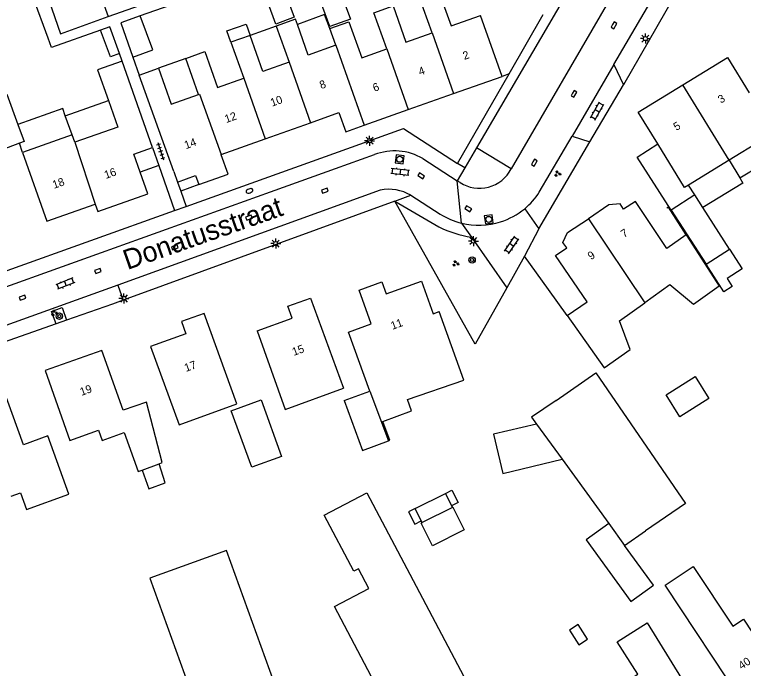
# Model space of a CAD drawing. Extents: x 136000 to 138005, y 398500 to 400500.
# Drawn here: x 137761.9 to 137853, y 400055.3 to 400137 of the extents above; entities that cross this region are included whole.
import ezdxf

# ---------------------------------------------------------------- set-up
doc = ezdxf.new("R2010")
doc.units = 0
for name, color, linetype in [('gg-afsc-erfafscheiding', 7, 'Continuous'), ('gg-afsc-hekwerk', 7, 'Continuous'), ('gg-afsc-muur', 7, 'Continuous'), ('gg-anno-huisnummerreeks BGT', 7, 'Continuous'), ('gg-anno-openbare ruimte label', 7, 'Continuous'), ('gg-bbg-bijgebouw', 7, 'Continuous'), ('gg-bbg-gedigitaliseerde bebouwing', 7, 'Continuous'), ('gg-bbg-gedigitaliseerde bijgebouw', 7, 'Continuous'), ('gg-bbg-hoofdgebouw', 7, 'Continuous'), ('gg-bbg-luifel en loopbrug', 7, 'Continuous'), ('gg-bbg-tussenscheiding', 7, 'Continuous'), ('gg-knt-verharding', 7, 'Continuous'), ('gg-knt-verharding nz', 7, 'Continuous'), ('gt-grn-groengrens', 7, 'Continuous'), ('gt-grn-vlakafsluiter', 7, 'Continuous'), ('gt-grn-weggrens', 7, 'Continuous'), ('gt-symb-boom', 7, 'Continuous'), ('gt-symb-brandkraan', 7, 'Continuous'), ('gt-symb-groenvak', 7, 'Continuous'), ('gt-symb-klinker verharding', 7, 'Continuous'), ('gt-symb-kolk', 7, 'Continuous'), ('gt-symb-lichtmast', 7, 'Continuous'), ('gt-symb-rioolschacht', 7, 'Continuous'), ('gt-symb-tegel verharding', 7, 'Continuous')]:
    doc.layers.add(name, color=color, linetype=linetype)

# ---------------------------------------------------------------- blocks, each defined once
blk = doc.blocks.new('gt0-GRVAK')
at = {"layer": 'gt-symb-groenvak'}
for p, q in [((-0.11, 0.189), (-0.228, 0.24)), ((-0.182, 0.153), (0.088, 0.153)), ((-0.091, 0.211), (-0.156, 0.322)), ((-0.047, 0.214), (-0.047, 0.393)), ((-0.004, 0.211), (0.061, 0.322)), ((0.015, 0.189), (0.133, 0.24)), ((0.262, -0.052), (0.197, 0.059)), ((0.305, -0.049), (0.305, 0.13)), ((0.349, -0.052), (0.414, 0.059)), ((-0.245, -0.228), (-0.363, -0.177)), ((-0.318, -0.264), (-0.047, -0.264)), ((-0.226, -0.206), (-0.291, -0.095)), ((-0.183, -0.203), (-0.183, -0.024)), ((-0.139, -0.206), (-0.074, -0.095)), ((-0.12, -0.228), (-0.002, -0.177)), ((0.243, -0.074), (0.125, -0.023)), ((0.17, -0.11), (0.441, -0.11)), ((0.368, -0.074), (0.486, -0.023))]:
    blk.add_line(p, q, dxfattribs=at)
blk = doc.blocks.new('gt0-KOLK')
at = {"layer": 'gt-symb-kolk'}
blk.add_lwpolyline([(0, 0), (0.375, 0), (0.375, 0.4), (-0.375, 0.4), (-0.375, 0), (0, 0)], dxfattribs=at)
blk = doc.blocks.new('gt0-KL1')
at = {"layer": 'gt-symb-klinker verharding'}
for p, q in [((-1.15, 0.3), (1.15, 0.3)), ((-1, -0.3), (-1, 0.3)), ((-0.5, 0.3), (-0.5, 0.45)), ((0, -0.3), (0, 0.3)), ((0.5, 0.3), (0.5, 0.45)), ((1, -0.3), (1, 0.3)), ((-1.15, -0.3), (1.15, -0.3)), ((-0.5, -0.45), (-0.5, -0.3)), ((0.5, -0.45), (0.5, -0.3))]:
    blk.add_line(p, q, dxfattribs=at)
blk = doc.blocks.new('gt0-LMAST')
at = {"layer": 'gt-symb-lichtmast'}
for p, q in [((-0.182, 0.173), (-0.447, 0.438)), ((-0.005, 0.246), (-0.005, 0.621)), ((0.172, 0.173), (0.437, 0.438)), ((-0.255, -0.004), (-0.63, -0.004)), ((-0.182, -0.181), (-0.447, -0.446)), ((-0.005, -0.254), (-0.005, -0.629)), ((0.437, -0.446), (0.172, -0.181)), ((0.245, -0.004), (0.62, -0.004))]:
    blk.add_line(p, q, dxfattribs=at)
blk.add_circle((-0.005, -0.004), 0.25, dxfattribs=at)
blk = doc.blocks.new('gt0-RS')
at = {"layer": 'gt-symb-rioolschacht'}
blk.add_lwpolyline([(-0.5, -0.5), (0.5, -0.5), (0.5, 0.5), (-0.5, 0.5)], close=True, dxfattribs=at)
blk.add_circle((0, 0), 0.375, dxfattribs=at)
blk = doc.blocks.new('gt0-BOOM')
at = {"layer": 'gt-symb-boom'}
for radius in [0.4, 0.2]:
    blk.add_circle((0, 0), radius, dxfattribs=at)
blk = doc.blocks.new('gt0-BR')
at = {"layer": 'gt-symb-brandkraan'}
for centre, radius, start, end in [((-0.244, 0), 0.206, 107.56694, 252.43307), ((0.599, -2.664), 3, 106.89205, 107.56694), ((0, -0.691), 0.938, 73.10799, 106.89205), ((-0.599, -2.664), 3, 72.43309, 73.10799), ((0.244, 0), 0.206, 287.56695, 72.43309), ((0.599, 2.664), 3, 252.43307, 253.10797), ((0, 0.691), 0.938, 253.10797, 286.89206), ((-0.599, 2.664), 3, 286.89206, 287.56695)]:
    blk.add_arc(centre, radius, start, end, dxfattribs=at)
blk = doc.blocks.new('gt0-TEG1')
at = {"layer": 'gt-symb-tegel verharding'}
for p, q in [((-1.125, 0), (1.125, 0)), ((-0.9, -0.25), (-0.9, 0.25)), ((-0.45, -0.25), (-0.45, 0.25)), ((0, -0.25), (0, 0.25)), ((0.45, -0.25), (0.45, 0.25)), ((0.9, -0.25), (0.9, 0.25))]:
    blk.add_line(p, q, dxfattribs=at)

msp = doc.modelspace()

# ---------------------------------------------------------------- linework, layer by layer
at = {"layer": 'gg-afsc-erfafscheiding'}
for p, q in [((137792.306, 400142.023), (137777.641, 400136.829)), ((137823.745, 400129.597), (137828.006, 400136.998)), ((137775.381, 400131.167), (137775.039, 400132.133)), ((137776.734, 400131.681), (137777.526, 400129.445)), ((137823.745, 400129.597), (137822.85, 400129.28)), ((137833.838, 400121.121), (137838.02, 400128.232)), ((137779.955, 400118.158), (137781.937, 400112.522))]:
    msp.add_line(p, q, dxfattribs=at)
msp.add_lwpolyline([(137772.672, 400135.069), (137766.539, 400132.897), (137766.135, 400134.037)], dxfattribs=at)
at = {"layer": 'gg-afsc-hekwerk'}
for p, q in [((137819.509, 400095.83), (137809.476, 400113.707)), ((137825.65, 400106.833), (137823.441, 400102.876)), ((137828.669, 400102.651), (137825.65, 400106.833)), ((137823.441, 400102.876), (137819.509, 400095.83))]:
    msp.add_line(p, q, dxfattribs=at)
at = {"layer": 'gg-afsc-muur'}
for p, q in [((137766.135, 400134.037), (137763.654, 400140.897)), ((137830.976, 400099.395), (137828.669, 400102.651))]:
    msp.add_line(p, q, dxfattribs=at)
msp.add_lwpolyline([(137845.852, 400109.481), (137843.635, 400112.923), (137843.445, 400112.796)], dxfattribs=at)
at = {"layer": 'gg-bbg-bijgebouw'}
for p, q in [((137766.203, 400138.788), (137767.689, 400134.612)), ((137846.948, 400114.467), (137844.002, 400112.577)), ((137803.122, 400088.772), (137806.348, 400089.966))]:
    msp.add_line(p, q, dxfattribs=at)
msp.add_lwpolyline([(137803.122, 400088.772), (137805.42, 400082.564), (137808.666, 400083.765)], dxfattribs=at)
at = {"layer": 'gg-bbg-gedigitaliseerde bebouwing'}
for p, q in [((137794.644, 400135.569), (137796.254, 400131.068)), ((137802.069, 400133.159), (137801.325, 400135.24)), ((137791.367, 400134.397), (137788.975, 400133.541)), ((137788.975, 400133.541), (137790.586, 400129.04)), ((137784.936, 400127.019), (137783.326, 400131.52)), ((137851.01, 400131.63), (137853.72, 400127.207)), ((137772.316, 400130.09), (137773.658, 400126.274)), ((137777.526, 400129.445), (137779.918, 400130.301)), ((137773.658, 400126.274), (137774.83, 400122.94)), ((137842.308, 400120.847), (137839.88, 400124.82)), ((137774.83, 400122.94), (137769.46, 400121.046)), ((137769.135, 400121.969), (137762.952, 400119.788)), ((137769.46, 400121.046), (137769.135, 400121.969)), ((137856.646, 400122.112), (137851.215, 400118.795)), ((137762.952, 400119.788), (137765.99, 400111.2)), ((137851.215, 400118.795), (137846.154, 400115.704))]:
    msp.add_line(p, q, dxfattribs=at)
for points in [[(137814.111, 400134.738), (137812.501, 400139.239), (137814.874, 400140.088), (137816.484, 400135.587), (137820.16, 400136.89)], [(137808.449, 400132.723), (137806.842, 400137.214), (137809.234, 400138.07), (137810.844, 400133.569), (137814.111, 400134.738)], [(137797.279, 400135.743), (137797.035, 400136.425), (137794.644, 400135.569)], [(137801.325, 400135.24), (137803.716, 400136.096), (137805.323, 400131.605), (137808.449, 400132.723)], [(137802.069, 400133.159), (137798.642, 400131.933), (137797.279, 400135.743)], [(137796.254, 400131.068), (137792.977, 400129.896), (137791.367, 400134.397)], [(137783.326, 400131.52), (137785.708, 400132.372), (137787.318, 400127.872), (137790.586, 400129.04)], [(137779.918, 400130.301), (137781.528, 400125.8), (137784.936, 400127.019)], [(137846.154, 400115.704), (137845.643, 400115.392), (137842.308, 400120.847)], [(137792.235, 400097.485), (137795.766, 400087.673), (137803.023, 400090.314)], [(137780.027, 400080.893), (137780.403, 400081.03), (137778.443, 400088.6)], [(137768.857, 400083.81), (137772.409, 400085.103), (137772.889, 400083.783), (137775.631, 400084.781), (137777.395, 400079.935), (137777.865, 400080.106)], [(137761.517, 400076.851), (137762.667, 400077.264), (137763.413, 400075.186), (137768.705, 400077.084), (137766.11, 400084.36)], [(137852.95, 400051.05), (137843.246, 400065.712), (137846.754, 400068.039), (137851.7, 400060.581), (137853.024, 400061.459), (137857.79, 400054.26)], [(137837.329, 400053.007), (137839.819, 400054.587), (137837.249, 400058.635), (137840.99, 400061.009), (137845.26, 400054.05)]]:
    msp.add_lwpolyline(points, dxfattribs=at)
at = {"layer": 'gg-bbg-gedigitaliseerde bijgebouw'}
for p, q in [((137773.644, 400136.743), (137779.21, 400138.697)), ((137767.689, 400134.612), (137773.644, 400136.743)), ((137760.959, 400127.069), (137762.366, 400123.255)), ((137847.956, 400112.898), (137846.948, 400114.467)), ((137844.002, 400112.577), (137848.344, 400105.819)), ((137851.288, 400107.711), (137847.956, 400112.898)), ((137848.344, 400105.819), (137851.288, 400107.711)), ((137830.367, 400081.443), (137836.177, 400073.437)), ((137811.995, 400075.301), (137815.772, 400077.183)), ((137815.772, 400077.183), (137816.537, 400075.648)), ((137812.76, 400073.766), (137811.995, 400075.301)), ((137816.647, 400075.428), (137812.87, 400073.546)), ((137816.537, 400075.648), (137816.647, 400075.428)), ((137812.87, 400073.546), (137812.76, 400073.766)), ((137838.166, 400070.697), (137840.79, 400072.498))]:
    msp.add_line(p, q, dxfattribs=at)
for points in [[(137794.77, 400138.861), (137795.899, 400139.278), (137796.867, 400136.655), (137794.596, 400135.817), (137793.628, 400138.44)], [(137801.316, 400135.489), (137800.181, 400138.661), (137802.767, 400139.586), (137803.901, 400136.414), (137801.316, 400135.489)], [(137777.641, 400136.829), (137775.215, 400135.97), (137776.734, 400131.681)], [(137776.734, 400131.681), (137779.204, 400132.592), (137777.641, 400136.829)], [(137762.366, 400123.255), (137763.146, 400121.141), (137762.545, 400120.919)], [(137762.545, 400120.919), (137760.259, 400120.076), (137759.586, 400121.899)], [(137829.596, 400088.807), (137834.586, 400092.232), (137845.78, 400075.923), (137840.79, 400072.498)], [(137846.982, 400091.788), (137848.71, 400089.035), (137845.068, 400086.749), (137843.341, 400089.501), (137846.982, 400091.788)], [(137789.025, 400087.514), (137792.741, 400088.862), (137795.305, 400081.796), (137791.589, 400080.447), (137789.025, 400087.514)], [(137829.596, 400088.807), (137826.543, 400086.712), (137827.175, 400085.842)], [(137827.175, 400085.842), (137821.803, 400084.565), (137822.963, 400079.683), (137830.367, 400081.443)], [(137777.865, 400080.106), (137778.72, 400077.757), (137780.74, 400078.492), (137780.027, 400080.893)], [(137806.203, 400065.312), (137804.899, 400067.781), (137804.315, 400067.472), (137800.628, 400074.451), (137805.958, 400077.268), (137810.95, 400067.82)], [(137836.177, 400073.437), (137833.369, 400071.4), (137838.956, 400063.702), (137841.763, 400065.739), (137838.166, 400070.697)], [(137788.414, 400070.061), (137778.841, 400066.611), (137785.874, 400047.099), (137795.456, 400050.553), (137788.414, 400070.061)], [(137810.95, 400067.82), (137818.47, 400053.587), (137809.434, 400048.813), (137801.915, 400063.046), (137806.203, 400065.312)]]:
    msp.add_lwpolyline(points, dxfattribs=at)
at = {"layer": 'gg-bbg-hoofdgebouw'}
for p, q in [((137822.85, 400129.28), (137820.16, 400136.89)), ((137845.459, 400128.233), (137851.01, 400131.63)), ((137775.381, 400131.167), (137772.316, 400130.09)), ((137779.169, 400120.394), (137775.381, 400131.167)), ((137781.83, 400117.38), (137777.526, 400129.445)), ((137816.803, 400127.138), (137822.85, 400129.28)), ((137839.88, 400124.82), (137845.459, 400128.233)), ((137811.138, 400125.132), (137816.803, 400127.138)), ((137805.606, 400123.173), (137811.138, 400125.132)), ((137793.268, 400121.468), (137798.937, 400123.494)), ((137787.761, 400119.5), (137793.268, 400121.468)), ((137787.753, 400119.497), (137787.761, 400119.5)), ((137778.58, 400114.59), (137777.628, 400117.299)), ((137781.83, 400117.38), (137782.303, 400116.084)), ((137765.99, 400111.2), (137772, 400113.32)), ((137765.75, 400092.52), (137768.857, 400083.81))]:
    msp.add_line(p, q, dxfattribs=at)
for points in [[(137798.937, 400123.494), (137802.45, 400124.75), (137803.34, 400122.37), (137805.606, 400123.173)], [(137777.628, 400117.299), (137776.829, 400119.571), (137779.169, 400120.394)], [(137784.961, 400115.755), (137788.624, 400117.065), (137787.753, 400119.497)], [(137782.303, 400116.084), (137784.557, 400116.909), (137784.961, 400115.755)], [(137772, 400113.32), (137772.35, 400112.4), (137778.58, 400114.59)], [(137845.852, 400109.481), (137843.439, 400107.792), (137839.509, 400113.657), (137838.045, 400112.676), (137837.599, 400113.342), (137836.214, 400113.22), (137833.636, 400111.496)], [(137830.976, 400099.395), (137833.472, 400101.123), (137829.539, 400106.892), (137830.928, 400107.844), (137830.465, 400108.534), (137831.045, 400109.763), (137833.636, 400111.496)], [(137845.852, 400109.481), (137849.981, 400103.071), (137846.785, 400100.8), (137843.833, 400103.228), (137840.694, 400100.998)], [(137806.348, 400089.966), (137803.66, 400097.318), (137806.51, 400098.387), (137804.984, 400102.59), (137807.837, 400103.609), (137808.361, 400102.116), (137812.775, 400103.701), (137814.235, 400099.635), (137814.988, 400099.906)], [(137792.235, 400097.485), (137796.634, 400099.068), (137796.084, 400100.554), (137798.918, 400101.594), (137803.023, 400090.314)], [(137830.976, 400099.395), (137835.619, 400092.863), (137838.863, 400095.169), (137837.54, 400098.756), (137840.694, 400100.998)], [(137782.495, 400085.752), (137789.733, 400088.376), (137785.647, 400099.65), (137782.807, 400098.64), (137783.343, 400097.132), (137778.945, 400095.546), (137782.495, 400085.752)], [(137808.666, 400083.765), (137808.834, 400083.827), (137807.969, 400086.162), (137811.552, 400087.488), (137811.028, 400088.904), (137818.059, 400091.351), (137814.988, 400099.906)], [(137778.443, 400088.6), (137775.52, 400087.57), (137772.86, 400095.05), (137765.75, 400092.52)], [(137766.11, 400084.36), (137763.05, 400083.26), (137760.41, 400090.64), (137754.08, 400088.37)]]:
    msp.add_lwpolyline(points, dxfattribs=at)
at = {"layer": 'gg-bbg-luifel en loopbrug'}
for p, q in [((137794.644, 400135.569), (137791.367, 400134.397)), ((137783.326, 400131.52), (137779.918, 400130.301)), ((137768.282, 400124.342), (137773.658, 400126.274)), ((137769.135, 400121.969), (137768.282, 400124.342)), ((137762.952, 400119.788), (137762.545, 400120.919)), ((137779.169, 400120.394), (137779.955, 400118.158)), ((137852.561, 400116.592), (137858.016, 400119.924)), ((137851.215, 400118.795), (137852.561, 400116.592)), ((137779.955, 400118.158), (137777.628, 400117.299)), ((137782.303, 400116.084), (137782.712, 400114.925)), ((137784.961, 400115.755), (137782.712, 400114.925)), ((137846.948, 400114.467), (137846.154, 400115.704))]:
    msp.add_line(p, q, dxfattribs=at)
for points in [[(137801.325, 400135.24), (137800.677, 400136.997), (137797.279, 400135.743)], [(137775.039, 400132.133), (137773.851, 400135.487), (137772.672, 400135.069)], [(137775.039, 400132.133), (137773.909, 400131.716), (137772.672, 400135.069)], [(137788.975, 400133.541), (137788.47, 400134.953), (137790.861, 400135.809), (137791.367, 400134.397)], [(137768.282, 400124.342), (137767.951, 400125.263), (137762.366, 400123.255)], [(137844.002, 400112.577), (137839.75, 400119.205), (137842.308, 400120.847)], [(137852.561, 400116.592), (137852.952, 400115.95), (137847.956, 400112.898)], [(137851.288, 400107.711), (137852.875, 400105.242), (137850.964, 400104.014), (137851.609, 400103.011), (137850.575, 400102.347), (137848.344, 400105.819)], [(137815.772, 400077.183), (137816.592, 400077.591), (137817.357, 400076.057), (137816.537, 400075.648)], [(137811.995, 400075.301), (137811.175, 400074.892), (137811.94, 400073.358), (137812.76, 400073.766)], [(137816.647, 400075.428), (137816.703, 400075.456), (137818.118, 400072.616), (137814.154, 400070.641), (137812.739, 400073.481), (137812.87, 400073.546)], [(137832.382, 400060.812), (137831.276, 400060.11), (137832.444, 400058.269), (137833.551, 400058.971), (137832.382, 400060.812)]]:
    msp.add_lwpolyline(points, dxfattribs=at)
at = {"layer": 'gg-bbg-tussenscheiding'}
for p, q in [((137772.911, 400138.731), (137773.644, 400136.743)), ((137814.111, 400134.738), (137816.803, 400127.138)), ((137802.069, 400133.159), (137805.606, 400123.173)), ((137808.449, 400132.723), (137811.138, 400125.132)), ((137796.254, 400131.068), (137798.937, 400123.494)), ((137790.586, 400129.04), (137793.268, 400121.468)), ((137851.215, 400118.795), (137845.459, 400128.233)), ((137769.46, 400121.046), (137772, 400113.32)), ((137833.636, 400111.496), (137840.694, 400100.998)), ((137806.348, 400089.966), (137808.666, 400083.765)), ((137827.175, 400085.842), (137830.367, 400081.443)), ((137777.865, 400080.106), (137780.027, 400080.893)), ((137836.177, 400073.437), (137838.166, 400070.697))]:
    msp.add_line(p, q, dxfattribs=at)
msp.add_lwpolyline([(137784.936, 400127.019), (137785.068, 400127.066), (137787.761, 400119.5)], dxfattribs=at)
at = {"layer": 'gg-knt-verharding'}
for p, q in [((137839.487, 400154.304), (137819.653, 400120.339)), ((137836.815, 400130.751), (137843.005, 400141.355)), ((137836.815, 400130.751), (137831.603, 400121.823)), ((137836.815, 400130.751), (137838.02, 400128.232)), ((137817.3, 400118.404), (137823.745, 400129.597)), ((137827.508, 400114.808), (137831.603, 400121.823)), ((137831.603, 400121.823), (137833.838, 400121.121)), ((137819.653, 400120.339), (137818.191, 400117.835)), ((137823.982, 400117.715), (137819.653, 400120.339)), ((137818.191, 400117.835), (137817.262, 400116.244)), ((137818.191, 400117.835), (137817.3, 400118.404)), ((137817.612, 400116.018), (137817.262, 400116.244)), ((137782.712, 400114.925), (137783.379, 400113.039)), ((137809.476, 400113.707), (137811.459, 400114.431)), ((137811.459, 400114.431), (137815.12, 400112.08)), ((137809.476, 400113.707), (137775.526, 400101.317)), ((137781.937, 400112.522), (137783.379, 400113.039)), ((137825.681, 400112.752), (137827.439, 400110.242)), ((137817.791, 400110.944), (137819.026, 400109.18)), ((137819.026, 400109.18), (137823.441, 400102.876)), ((137768.446, 400098.812), (137767.123, 400098.347)), ((137767.123, 400098.347), (137756.547, 400094.632))]:
    msp.add_line(p, q, dxfattribs=at)
for points in [[(137783.379, 400113.039), (137810.54, 400122.77), (137817.3, 400118.404)], [(137748.82, 400102.1), (137750.53, 400101.27), (137781.937, 400112.522)], [(137775.526, 400101.317), (137774.194, 400100.831), (137768.446, 400098.812)], [(137767.123, 400098.347), (137766.576, 400099.904), (137767.888, 400100.4), (137768.446, 400098.812)]]:
    msp.add_lwpolyline(points, dxfattribs=at)
for centre, radius, start, end in [((137820.032, 400119.739), 4.439, 236.96678, 332.86806), ((137819.945, 400119.689), 9.001, 309.58694, 327.16328), ((137819.943, 400119.686), 9, 287.70394, 309.6079), ((137819.926, 400119.672), 8.985, 237.66468, 256.25436), ((137819.938, 400119.698), 9.013, 256.22198, 287.71417)]:
    msp.add_arc(centre, radius, start, end, dxfattribs=at)
at = {"layer": 'gg-knt-verharding nz'}
for p, q in [((137843.819, 400151.792), (137823.982, 400117.715)), ((137750.08, 400099.12), (137806.911, 400119.501)), ((137812.97, 400119.01), (137817.262, 400116.244)), ((137807.638, 400115.078), (137774.834, 400103.217)), ((137774.834, 400103.217), (137751.206, 400094.719))]:
    msp.add_line(p, q, dxfattribs=at)
for centre, radius, start, end in [((137809.425, 400112.894), 7.069, 59.90318, 110.83097), ((137808.694, 400109.708), 5.473, 59.65265, 101.12618)]:
    msp.add_arc(centre, radius, start, end, dxfattribs=at)
at = {"layer": 'gt-grn-groengrens'}
for p, q in [((137827.439, 400110.242), (137833.838, 400121.121)), ((137809.476, 400113.707), (137814.952, 400110.465))]:
    msp.add_line(p, q, dxfattribs=at)
msp.add_arc((137821.963, 400125.591), 16.672, 245.13314, 259.85477, dxfattribs=at)
at = {"layer": 'gt-grn-vlakafsluiter'}
msp.add_line((137844.915, 400140.26), (137838.02, 400128.232), dxfattribs=at)
at = {"layer": 'gt-grn-weggrens'}
for p, q in [((137817.791, 400110.944), (137817.262, 400116.244)), ((137827.439, 400110.242), (137825.65, 400106.833)), ((137774.834, 400103.217), (137775.526, 400101.317))]:
    msp.add_line(p, q, dxfattribs=at)

# ---------------------------------------------------------------- block references
at = {"layer": 'gt-symb-boom'}
for p in [(137819.114, 400106.341), (137767.54, 400099.325)]:
    msp.add_blockref('gt0-BOOM', p, dxfattribs=at)
at = {"layer": 'gt-symb-brandkraan', "rotation": 19.757899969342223}
msp.add_blockref('gt0-BR', (137791.291, 400114.972), dxfattribs=at)
at = {"layer": 'gt-symb-groenvak'}
for p in [(137829.789, 400117.12), (137817.055, 400105.905), (137766.916, 400099.717)]:
    msp.add_blockref('gt0-GRVAK', p, dxfattribs=at)
at = {"layer": 'gt-symb-klinker verharding'}
for p, rotation in [((137834.732, 400124.964), 60.58918037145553), ((137810.115, 400117.335), 173.6851155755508), ((137824.056, 400108.218), 55.261374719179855), ((137768.277, 400103.396), -158.3580995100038)]:
    msp.add_blockref('gt0-KL1', p, dxfattribs=dict(at, rotation=rotation))
at = {"layer": 'gt-symb-kolk'}
for p, rotation in [((137836.664, 400135.762), -120.20693401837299), ((137831.659, 400127.189), -120.20693401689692), ((137826.704, 400118.592), -120.20693401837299), ((137812.65, 400116.677), -32.800600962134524), ((137800.788, 400114.823), 19.75789996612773), ((137818.53, 400112.58), -32.800600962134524), ((137791.299, 400111.446), 19.757899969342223), ((137782.039, 400107.731), 19.757899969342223), ((137772.427, 400104.764), 19.757899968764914), ((137763.002, 400101.433), 19.757899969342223)]:
    msp.add_blockref('gt0-KOLK', p, dxfattribs=dict(at, rotation=rotation))
at = {"layer": 'gt-symb-lichtmast'}
for p in [(137840.764, 400133.999), (137806.305, 400121.247), (137794.575, 400108.401), (137819.281, 400108.707), (137775.613, 400101.538)]:
    msp.add_blockref('gt0-LMAST', p, dxfattribs=at)
at = {"layer": 'gt-symb-rioolschacht'}
for p, rotation in [((137810.067, 400118.917), -7.004259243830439), ((137821.197, 400111.42), 7.992313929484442)]:
    msp.add_blockref('gt0-RS', p, dxfattribs=dict(at, rotation=rotation))
at = {"layer": 'gt-symb-tegel verharding', "rotation": -71.76430853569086}
msp.add_blockref('gt0-TEG1', (137780.21, 400119.936), dxfattribs=at)

# ---------------------------------------------------------------- texts
at = {"layer": 'gg-anno-huisnummerreeks BGT'}
for s, rotation, p in [('2', 19.5, (137818.149, 400131.328)), ('4', 19.5, (137812.607, 400129.365)), ('8', 19.7, (137800.251, 400127.68)), ('6', 19.5, (137806.907, 400127.347)), ('10', 19.7, (137794.117, 400125.488)), ('3', 31.5, (137850.202, 400125.86)), ('12', 19.7, (137788.395, 400123.442)), ('5', 31.5, (137844.637, 400122.455)), ('14', 19.7, (137783.355, 400120.176)), ('16', 19.4, (137773.348, 400116.46)), ('18', 19.4, (137766.874, 400115.224)), ('7', 33.8, (137838.102, 400109.068)), ('9', 33.8, (137833.966, 400106.303)), ('11', 19.8, (137809.151, 400097.617)), ('15', 19.8, (137796.832, 400094.357)), ('17', 19.8, (137783.362, 400092.356)), ('19', 19.6, (137770.305, 400089.364)), ('40', 33.6, (137852.788, 400055.141))]:
    msp.add_text(s, height=1, rotation=rotation, dxfattribs=at).set_placement(p)
at = {"layer": 'gg-anno-openbare ruimte label'}
msp.add_text('Donatusstraat', height=2.5, rotation=19.3, dxfattribs=at).set_placement((137776.039, 400105.084))

doc.saveas('drawing.dxf')
